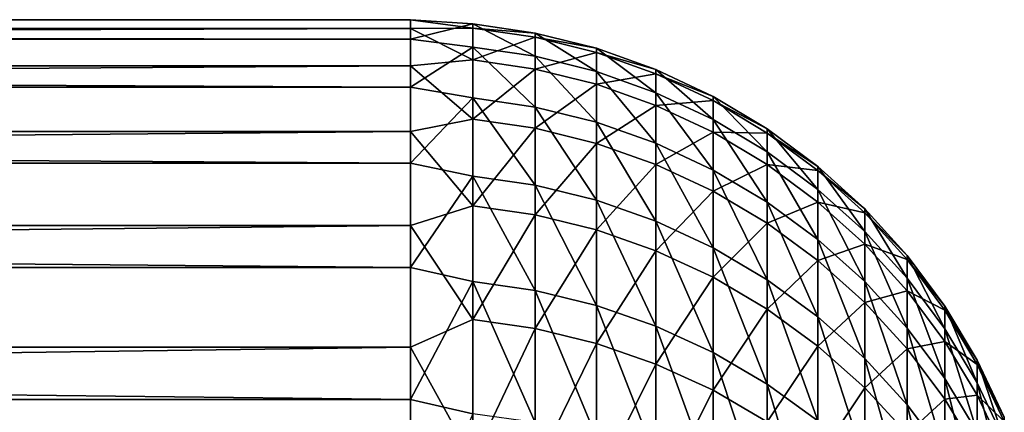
# Model space of a CAD drawing. Header units: metres. Extents: x -2 to 78, y -85 to 85.
# Tile 435 of 500: x 35.988 to 38.286, y 54.632 to 55.549. Entities that reach past the tile are written whole.
import ezdxf

# ---------------------------------------------------------------- set-up
doc = ezdxf.new("R2010")
doc.units = ezdxf.units.M
doc.layers.add('solid_20004802', color=7, linetype='CONTINUOUS')

msp = doc.modelspace()

# ---------------------------------------------------------------- linework, layer by layer
at = {"layer": 'solid_20004802'}
for points in [[(36.900002, 55.548851, -0.251422), (10.5, 55.548843, -0.251263), (10.5, 55.527992, 1.100545)], [(36.900002, 55.548851, -0.251422), (36.900002, 55.503334, -1.602877), (10.5, 55.548843, -0.251263)], [(36.900002, 55.528008, 1.100639), (36.900002, 55.548851, -0.251422), (10.5, 55.527992, 1.100545)], [(36.900002, 55.503334, -1.602877), (10.5, 55.503326, -1.60295), (10.5, 55.548843, -0.251263)], [(37.044975, 55.539146, -0.459342), (36.900002, 55.503334, -1.602877), (36.900002, 55.548851, -0.251422)], [(37.044975, 55.529179, 0.871704), (36.900002, 55.548851, -0.251422), (36.900002, 55.528008, 1.100639)], [(37.044975, 55.529179, 0.871704), (37.044975, 55.539146, -0.459342), (36.900002, 55.548851, -0.251422)], [(36.900002, 55.528008, 1.100639), (10.5, 55.527992, 1.100545), (10.5, 55.440849, 2.449957)], [(36.900002, 55.440842, 2.450048), (36.900002, 55.528008, 1.100639), (10.5, 55.440849, 2.449957)], [(37.044975, 55.539146, -0.459342), (37.044975, 55.484795, -1.789315), (36.900002, 55.503334, -1.602877)], [(37.044975, 55.454918, 2.200713), (37.044975, 55.529179, 0.871704), (36.900002, 55.528008, 1.100639)], [(37.044975, 55.454918, 2.200713), (36.900002, 55.528008, 1.100639), (36.900002, 55.440842, 2.450048)], [(37.190758, 55.463413, -1.787923), (37.044975, 55.484795, -1.789315), (37.044975, 55.539146, -0.459342)], [(37.190758, 55.517723, -0.458985), (37.044975, 55.539146, -0.459342), (37.044975, 55.529179, 0.871704)], [(37.190758, 55.517723, -0.458985), (37.190758, 55.463413, -1.787923), (37.044975, 55.539146, -0.459342)], [(37.190758, 55.507763, 0.871026), (37.044975, 55.529179, 0.871704), (37.044975, 55.454918, 2.200713)], [(37.190758, 55.507763, 0.871026), (37.190758, 55.517723, -0.458985), (37.044975, 55.529179, 0.871704)], [(36.900002, 55.503334, -1.602877), (36.900002, 55.391552, -2.950471), (10.5, 55.503326, -1.60295)], [(36.900002, 55.391552, -2.950471), (10.5, 55.391525, -2.950574), (10.5, 55.503326, -1.60295)], [(37.044975, 55.484795, -1.789315), (36.900002, 55.391552, -2.950471), (36.900002, 55.503334, -1.602877)], [(37.190758, 55.433559, 2.199001), (37.190758, 55.507763, 0.871026), (37.044975, 55.454918, 2.200713)], [(37.333736, 55.42786, -1.785608), (37.190758, 55.463413, -1.787923), (37.190758, 55.517723, -0.458985)], [(37.333736, 55.482101, -0.45839), (37.190758, 55.517723, -0.458985), (37.190758, 55.507763, 0.871026)], [(37.333736, 55.482101, -0.45839), (37.333736, 55.42786, -1.785608), (37.190758, 55.517723, -0.458985)], [(37.333736, 55.472153, 0.869898), (37.190758, 55.507763, 0.871026), (37.190758, 55.433559, 2.199001)], [(37.333736, 55.472153, 0.869898), (37.333736, 55.482101, -0.45839), (37.190758, 55.507763, 0.871026)], [(37.044975, 55.484795, -1.789315), (37.044975, 55.366253, -3.115109), (36.900002, 55.391552, -2.950471)], [(37.190758, 55.344963, -3.112685), (37.044975, 55.366253, -3.115109), (37.044975, 55.484795, -1.789315)], [(37.190758, 55.463413, -1.787923), (37.190758, 55.344963, -3.112685), (37.044975, 55.484795, -1.789315)], [(37.472527, 55.378483, -1.782394), (37.333736, 55.42786, -1.785608), (37.333736, 55.482101, -0.45839)], [(37.472527, 55.432621, -0.457565), (37.333736, 55.482101, -0.45839), (37.333736, 55.472153, 0.869898)], [(37.472527, 55.432621, -0.457565), (37.472527, 55.378483, -1.782394), (37.333736, 55.482101, -0.45839)], [(37.044975, 55.316532, 3.524583), (37.044975, 55.454918, 2.200713), (36.900002, 55.440842, 2.450048)], [(37.190758, 55.433559, 2.199001), (37.044975, 55.454918, 2.200713), (37.044975, 55.316532, 3.524583)], [(37.333736, 55.398045, 2.196155), (37.333736, 55.472153, 0.869898), (37.190758, 55.433559, 2.199001)], [(37.333736, 55.309563, -3.108656), (37.190758, 55.344963, -3.112685), (37.190758, 55.463413, -1.787923)], [(37.333736, 55.42786, -1.785608), (37.333736, 55.309563, -3.108656), (37.190758, 55.463413, -1.787923)], [(37.472527, 55.422695, 0.868332), (37.333736, 55.472153, 0.869898), (37.333736, 55.398045, 2.196155)], [(37.472527, 55.422695, 0.868332), (37.472527, 55.432621, -0.457565), (37.333736, 55.472153, 0.869898)], [(36.900002, 55.440842, 2.450048), (10.5, 55.440849, 2.449957), (10.5, 55.287537, 3.793716)], [(36.900002, 55.287571, 3.793555), (36.900002, 55.440842, 2.450048), (10.5, 55.287537, 3.793716)], [(37.044975, 55.316532, 3.524583), (36.900002, 55.440842, 2.450048), (36.900002, 55.287571, 3.793555)], [(37.190758, 55.29528, 3.521841), (37.190758, 55.433559, 2.199001), (37.044975, 55.316532, 3.524583)], [(37.333736, 55.398045, 2.196155), (37.190758, 55.433559, 2.199001), (37.190758, 55.29528, 3.521841)], [(37.605797, 55.31575, -1.77831), (37.472527, 55.378483, -1.782394), (37.472527, 55.432621, -0.457565)], [(37.605797, 55.36977, -0.456517), (37.472527, 55.432621, -0.457565), (37.472527, 55.422695, 0.868332)], [(37.605797, 55.36977, -0.456517), (37.605797, 55.31575, -1.77831), (37.472527, 55.432621, -0.457565)], [(37.472527, 55.260395, -3.103059), (37.333736, 55.309563, -3.108656), (37.333736, 55.42786, -1.785608)], [(37.472527, 55.378483, -1.782394), (37.472527, 55.260395, -3.103059), (37.333736, 55.42786, -1.785608)], [(37.472527, 55.348717, 2.192201), (37.472527, 55.422695, 0.868332), (37.333736, 55.398045, 2.196155)], [(37.605797, 55.359863, 0.866342), (37.472527, 55.422695, 0.868332), (37.472527, 55.348717, 2.192201)], [(37.605797, 55.359863, 0.866342), (37.605797, 55.36977, -0.456517), (37.472527, 55.422695, 0.868332)], [(36.900002, 55.391552, -2.950471), (36.900002, 55.213787, -4.290957), (10.5, 55.391525, -2.950574)], [(36.900002, 55.213787, -4.290957), (10.5, 55.213799, -4.290805), (10.5, 55.391525, -2.950574)], [(37.044975, 55.366253, -3.115109), (36.900002, 55.213787, -4.290957), (36.900002, 55.391552, -2.950471)], [(37.333736, 55.259945, 3.517282), (37.333736, 55.398045, 2.196155), (37.190758, 55.29528, 3.521841)], [(37.472527, 55.348717, 2.192201), (37.333736, 55.398045, 2.196155), (37.333736, 55.259945, 3.517282)], [(37.044975, 55.366253, -3.115109), (37.044975, 55.183792, -4.433627), (36.900002, 55.213787, -4.290957)], [(37.190758, 55.162643, -4.430178), (37.044975, 55.183792, -4.433627), (37.044975, 55.366253, -3.115109)], [(37.190758, 55.344963, -3.112685), (37.190758, 55.162643, -4.430178), (37.044975, 55.366253, -3.115109)], [(37.605797, 55.197937, -3.095949), (37.472527, 55.260395, -3.103059), (37.472527, 55.378483, -1.782394)], [(37.605797, 55.31575, -1.77831), (37.605797, 55.197937, -3.095949), (37.472527, 55.378483, -1.782394)], [(37.605797, 55.286057, 2.187178), (37.605797, 55.359863, 0.866342), (37.472527, 55.348717, 2.192201)], [(37.732254, 55.240276, -1.773396), (37.605797, 55.31575, -1.77831), (37.605797, 55.36977, -0.456517)], [(37.732254, 55.294144, -0.455255), (37.605797, 55.36977, -0.456517), (37.605797, 55.359863, 0.866342)], [(37.732254, 55.294144, -0.455255), (37.732254, 55.240276, -1.773396), (37.605797, 55.36977, -0.456517)], [(37.732254, 55.284264, 0.863949), (37.605797, 55.359863, 0.866342), (37.605797, 55.286057, 2.187178)], [(37.732254, 55.284264, 0.863949), (37.732254, 55.294144, -0.455255), (37.605797, 55.359863, 0.866342)], [(37.333736, 55.12748, -4.424443), (37.190758, 55.162643, -4.430178), (37.190758, 55.344963, -3.112685)], [(37.333736, 55.309563, -3.108656), (37.333736, 55.12748, -4.424443), (37.190758, 55.344963, -3.112685)], [(37.472527, 55.210869, 3.51095), (37.472527, 55.348717, 2.192201), (37.333736, 55.259945, 3.517282)], [(37.605797, 55.286057, 2.187178), (37.472527, 55.348717, 2.192201), (37.472527, 55.210869, 3.51095)], [(37.044975, 55.114349, 4.840221), (37.044975, 55.316532, 3.524583), (36.900002, 55.287571, 3.793555)], [(37.190758, 55.29528, 3.521841), (37.044975, 55.316532, 3.524583), (37.044975, 55.114349, 4.840221)], [(37.732254, 55.122787, -3.087395), (37.605797, 55.197937, -3.095949), (37.605797, 55.31575, -1.77831)], [(37.732254, 55.240276, -1.773396), (37.732254, 55.122787, -3.087395), (37.605797, 55.31575, -1.77831)], [(37.190758, 55.093254, 4.836456), (37.190758, 55.29528, 3.521841), (37.044975, 55.114349, 4.840221)], [(37.333736, 55.259945, 3.517282), (37.190758, 55.29528, 3.521841), (37.190758, 55.093254, 4.836456)], [(37.472527, 55.078644, -4.416477), (37.333736, 55.12748, -4.424443), (37.333736, 55.309563, -3.108656)], [(37.472527, 55.260395, -3.103059), (37.472527, 55.078644, -4.416477), (37.333736, 55.309563, -3.108656)], [(37.850677, 55.152782, -1.7677), (37.732254, 55.240276, -1.773396), (37.732254, 55.294144, -0.455255)], [(37.850677, 55.206478, -0.453793), (37.732254, 55.294144, -0.455255), (37.732254, 55.284264, 0.863949)], [(37.850677, 55.206478, -0.453793), (37.850677, 55.152782, -1.7677), (37.732254, 55.294144, -0.455255)], [(36.900002, 55.287571, 3.793555), (10.5, 55.287537, 3.793716), (10.5, 55.068558, 5.127841)], [(36.900002, 55.068558, 5.127923), (36.900002, 55.287571, 3.793555), (10.5, 55.068558, 5.127841)], [(37.044975, 55.114349, 4.840221), (36.900002, 55.287571, 3.793555), (36.900002, 55.068558, 5.127923)], [(37.605797, 55.148521, 3.502906), (37.605797, 55.286057, 2.187178), (37.472527, 55.210869, 3.51095)], [(37.732254, 55.210663, 2.181135), (37.605797, 55.286057, 2.187178), (37.605797, 55.148521, 3.502906)], [(37.732254, 55.210663, 2.181135), (37.732254, 55.284264, 0.863949), (37.605797, 55.286057, 2.187178)], [(37.850677, 55.196632, 0.861174), (37.732254, 55.284264, 0.863949), (37.732254, 55.210663, 2.181135)], [(37.850677, 55.196632, 0.861174), (37.850677, 55.206478, -0.453793), (37.732254, 55.284264, 0.863949)], [(37.333736, 55.058182, 4.830195), (37.333736, 55.259945, 3.517282), (37.190758, 55.093254, 4.836456)], [(37.472527, 55.210869, 3.51095), (37.333736, 55.259945, 3.517282), (37.333736, 55.058182, 4.830195)], [(37.605797, 55.016598, -4.406358), (37.472527, 55.078644, -4.416477), (37.472527, 55.260395, -3.103059)], [(37.605797, 55.197937, -3.095949), (37.605797, 55.016598, -4.406358), (37.472527, 55.260395, -3.103059)], [(37.850677, 55.035671, -3.077479), (37.732254, 55.122787, -3.087395), (37.732254, 55.240276, -1.773396)], [(37.850677, 55.152782, -1.7677), (37.850677, 55.035671, -3.077479), (37.732254, 55.240276, -1.773396)], [(36.900002, 54.970459, -5.621106), (10.5, 54.970448, -5.621155), (10.5, 55.213799, -4.290805)], [(36.900002, 55.213787, -4.290957), (36.900002, 54.970459, -5.621106), (10.5, 55.213799, -4.290805)], [(37.044975, 55.183792, -4.433627), (36.900002, 54.970459, -5.621106), (36.900002, 55.213787, -4.290957)], [(37.472527, 55.009468, 4.821499), (37.472527, 55.210869, 3.51095), (37.333736, 55.058182, 4.830195)], [(37.605797, 55.148521, 3.502906), (37.472527, 55.210869, 3.51095), (37.472527, 55.009468, 4.821499)], [(37.732254, 55.073509, 3.493227), (37.732254, 55.210663, 2.181135), (37.605797, 55.148521, 3.502906)], [(37.850677, 55.123264, 2.174129), (37.732254, 55.210663, 2.181135), (37.732254, 55.073509, 3.493227)], [(37.850677, 55.123264, 2.174129), (37.850677, 55.196632, 0.861174), (37.732254, 55.210663, 2.181135)], [(37.95993, 55.054119, -1.761277), (37.850677, 55.152782, -1.7677), (37.850677, 55.206478, -0.453793)], [(37.95993, 55.107616, -0.452144), (37.850677, 55.206478, -0.453793), (37.850677, 55.196632, 0.861174)], [(37.95993, 55.107616, -0.452144), (37.95993, 55.054119, -1.761277), (37.850677, 55.206478, -0.453793)], [(37.044975, 55.183792, -4.433627), (37.044975, 54.937843, -5.74179), (36.900002, 54.970459, -5.621106)], [(37.190758, 54.916889, -5.737323), (37.044975, 54.937843, -5.74179), (37.044975, 55.183792, -4.433627)], [(37.190758, 55.162643, -4.430178), (37.190758, 54.916889, -5.737323), (37.044975, 55.183792, -4.433627)], [(37.732254, 54.941952, -4.394183), (37.605797, 55.016598, -4.406358), (37.605797, 55.197937, -3.095949)], [(37.732254, 55.122787, -3.087395), (37.732254, 54.941952, -4.394183), (37.605797, 55.197937, -3.095949)], [(37.95993, 55.097809, 0.858044), (37.850677, 55.196632, 0.861174), (37.850677, 55.123264, 2.174129)], [(37.95993, 55.097809, 0.858044), (37.95993, 55.107616, -0.452144), (37.850677, 55.196632, 0.861174)], [(37.333736, 54.882042, -5.729896), (37.190758, 54.916889, -5.737323), (37.190758, 55.162643, -4.430178)], [(37.333736, 55.12748, -4.424443), (37.333736, 54.882042, -5.729896), (37.190758, 55.162643, -4.430178)], [(37.95993, 54.937431, -3.066296), (37.850677, 55.035671, -3.077479), (37.850677, 55.152782, -1.7677)], [(37.95993, 55.054119, -1.761277), (37.95993, 54.937431, -3.066296), (37.850677, 55.152782, -1.7677)], [(37.605797, 54.947582, 4.810452), (37.605797, 55.148521, 3.502906), (37.472527, 55.009468, 4.821499)], [(37.732254, 55.073509, 3.493227), (37.605797, 55.148521, 3.502906), (37.605797, 54.947582, 4.810452)], [(37.044975, 54.848839, 6.144555), (37.044975, 55.114349, 4.840221), (36.900002, 55.068558, 5.127923)], [(37.190758, 55.093254, 4.836456), (37.044975, 55.114349, 4.840221), (37.044975, 54.848839, 6.144555)], [(37.472527, 54.833645, -5.719581), (37.333736, 54.882042, -5.729896), (37.333736, 55.12748, -4.424443)], [(37.472527, 55.078644, -4.416477), (37.472527, 54.833645, -5.719581), (37.333736, 55.12748, -4.424443)], [(37.850677, 54.986553, 3.482007), (37.850677, 55.123264, 2.174129), (37.732254, 55.073509, 3.493227)], [(37.850677, 54.855415, -4.380069), (37.732254, 54.941952, -4.394183), (37.732254, 55.122787, -3.087395)], [(37.850677, 55.035671, -3.077479), (37.850677, 54.855415, -4.380069), (37.732254, 55.122787, -3.087395)], [(37.95993, 55.024708, 2.166229), (37.850677, 55.123264, 2.174129), (37.850677, 54.986553, 3.482007)], [(37.95993, 55.024708, 2.166229), (37.95993, 55.097809, 0.858044), (37.850677, 55.123264, 2.174129)], [(38.058956, 54.945232, -1.754188), (37.95993, 55.054119, -1.761277), (37.95993, 55.107616, -0.452144)], [(38.058956, 54.998516, -0.450324), (37.95993, 55.107616, -0.452144), (37.95993, 55.097809, 0.858044)], [(38.058956, 54.998516, -0.450324), (38.058956, 54.945232, -1.754188), (37.95993, 55.107616, -0.452144)], [(37.190758, 54.82795, 6.139775), (37.190758, 55.093254, 4.836456), (37.044975, 54.848839, 6.144555)], [(37.333736, 55.058182, 4.830195), (37.190758, 55.093254, 4.836456), (37.190758, 54.82795, 6.139775)], [(38.058956, 54.988747, 0.854591), (37.95993, 55.097809, 0.858044), (37.95993, 55.024708, 2.166229)], [(38.058956, 54.988747, 0.854591), (38.058956, 54.998516, -0.450324), (37.95993, 55.097809, 0.858044)], [(36.900002, 55.068558, 5.127923), (10.5, 55.068558, 5.127841), (10.5, 54.784363, 6.449832)], [(36.900002, 54.78434, 6.449938), (36.900002, 55.068558, 5.127923), (10.5, 54.784363, 6.449832)], [(37.044975, 54.848839, 6.144555), (36.900002, 55.068558, 5.127923), (36.900002, 54.78434, 6.449938)], [(37.605797, 54.772163, -5.706476), (37.472527, 54.833645, -5.719581), (37.472527, 55.078644, -4.416477)], [(37.605797, 55.016598, -4.406358), (37.605797, 54.772163, -5.706476), (37.472527, 55.078644, -4.416477)], [(37.732254, 54.873123, 4.79716), (37.732254, 55.073509, 3.493227), (37.605797, 54.947582, 4.810452)], [(37.850677, 54.986553, 3.482007), (37.732254, 55.073509, 3.493227), (37.732254, 54.873123, 4.79716)], [(37.333736, 54.793221, 6.131826), (37.333736, 55.058182, 4.830195), (37.190758, 54.82795, 6.139775)], [(37.472527, 55.009468, 4.821499), (37.333736, 55.058182, 4.830195), (37.333736, 54.793221, 6.131826)], [(38.058956, 54.829018, -3.053955), (37.95993, 54.937431, -3.066296), (37.95993, 55.054119, -1.761277)], [(38.058956, 54.945232, -1.754188), (38.058956, 54.829018, -3.053955), (37.95993, 55.054119, -1.761277)], [(37.732254, 54.698189, -5.690708), (37.605797, 54.772163, -5.706476), (37.605797, 55.016598, -4.406358)], [(37.732254, 54.941952, -4.394183), (37.732254, 54.698189, -5.690708), (37.605797, 55.016598, -4.406358)], [(37.95993, 54.757832, -4.364153), (37.850677, 54.855415, -4.380069), (37.850677, 55.035671, -3.077479)], [(37.95993, 54.937431, -3.066296), (37.95993, 54.757832, -4.364153), (37.850677, 55.035671, -3.077479)], [(37.95993, 54.888493, 3.469354), (37.95993, 55.024708, 2.166229), (37.850677, 54.986553, 3.482007)], [(38.058956, 54.915939, 2.157511), (37.95993, 55.024708, 2.166229), (37.95993, 54.888493, 3.469354)], [(38.058956, 54.915939, 2.157511), (38.058956, 54.988747, 0.854591), (37.95993, 55.024708, 2.166229)], [(37.472527, 54.744984, 6.120787), (37.472527, 55.009468, 4.821499), (37.333736, 54.793221, 6.131826)], [(37.605797, 54.947582, 4.810452), (37.472527, 55.009468, 4.821499), (37.472527, 54.744984, 6.120787)], [(38.146793, 54.827179, -1.746503), (38.058956, 54.945232, -1.754188), (38.058956, 54.998516, -0.450324)], [(38.146793, 54.88023, -0.448351), (38.058956, 54.998516, -0.450324), (38.058956, 54.988747, 0.854591)], [(38.146793, 54.88023, -0.448351), (38.146793, 54.827179, -1.746503), (38.058956, 54.998516, -0.450324)], [(36.900002, 54.970459, -5.621106), (36.900002, 54.662159, -6.937712), (10.5, 54.970448, -5.621155)], [(36.900002, 54.662159, -6.937712), (10.5, 54.662113, -6.93782), (10.5, 54.970448, -5.621155)], [(37.044975, 54.937843, -5.74179), (36.900002, 54.662159, -6.937712), (36.900002, 54.970459, -5.621106)], [(37.850677, 54.786812, 4.781752), (37.850677, 54.986553, 3.482007), (37.732254, 54.873123, 4.79716)], [(37.95993, 54.888493, 3.469354), (37.850677, 54.986553, 3.482007), (37.850677, 54.786812, 4.781752)], [(38.146793, 54.870499, 0.850847), (38.058956, 54.988747, 0.854591), (38.058956, 54.915939, 2.157511)], [(38.146793, 54.870499, 0.850847), (38.146793, 54.88023, -0.448351), (38.058956, 54.988747, 0.854591)], [(37.605797, 54.683704, 6.106763), (37.605797, 54.947582, 4.810452), (37.472527, 54.744984, 6.120787)], [(37.732254, 54.873123, 4.79716), (37.605797, 54.947582, 4.810452), (37.605797, 54.683704, 6.106763)], [(37.044975, 54.937843, -5.74179), (37.044975, 54.628983, -7.036544), (36.900002, 54.662159, -6.937712)], [(37.190758, 54.608265, -7.031069), (37.044975, 54.628983, -7.036544), (37.044975, 54.937843, -5.74179)], [(37.190758, 54.916889, -5.737323), (37.190758, 54.608265, -7.031069), (37.044975, 54.937843, -5.74179)], [(37.850677, 54.612438, -5.672431), (37.732254, 54.698189, -5.690708), (37.732254, 54.941952, -4.394183)], [(37.850677, 54.855415, -4.380069), (37.850677, 54.612438, -5.672431), (37.732254, 54.941952, -4.394183)], [(38.058956, 54.650139, -4.346589), (37.95993, 54.757832, -4.364153), (37.95993, 54.937431, -3.066296)], [(38.058956, 54.829018, -3.053955), (38.058956, 54.650139, -4.346589), (37.95993, 54.937431, -3.066296)], [(38.146793, 54.711472, -3.040575), (38.058956, 54.829018, -3.053955), (38.058956, 54.945232, -1.754188)], [(38.146793, 54.827179, -1.746503), (38.146793, 54.711472, -3.040575), (38.058956, 54.945232, -1.754188)], [(37.333736, 54.573818, -7.021967), (37.190758, 54.608265, -7.031069), (37.190758, 54.916889, -5.737323)], [(37.333736, 54.882042, -5.729896), (37.333736, 54.573818, -7.021967), (37.190758, 54.916889, -5.737323)], [(38.058956, 54.780273, 3.455391), (38.058956, 54.915939, 2.157511), (37.95993, 54.888493, 3.469354)], [(38.146793, 54.798016, 2.148058), (38.058956, 54.915939, 2.157511), (38.058956, 54.780273, 3.455391)], [(38.146793, 54.798016, 2.148058), (38.146793, 54.870499, 0.850847), (38.058956, 54.915939, 2.157511)], [(37.472527, 54.525978, -7.009326), (37.333736, 54.573818, -7.021967), (37.333736, 54.882042, -5.729896)], [(37.472527, 54.833645, -5.719581), (37.472527, 54.525978, -7.009326), (37.333736, 54.882042, -5.729896)], [(37.95993, 54.689476, 4.764377), (37.95993, 54.888493, 3.469354), (37.850677, 54.786812, 4.781752)], [(38.058956, 54.780273, 3.455391), (37.95993, 54.888493, 3.469354), (37.95993, 54.689476, 4.764377)], [(38.222603, 54.701092, -1.738294), (38.146793, 54.827179, -1.746503), (38.146793, 54.88023, -0.448351)], [(38.222603, 54.753895, -0.446244), (38.146793, 54.88023, -0.448351), (38.146793, 54.870499, 0.850847)], [(38.222603, 54.753895, -0.446244), (38.222603, 54.701092, -1.738294), (38.146793, 54.88023, -0.448351)], [(37.732254, 54.609974, 6.08989), (37.732254, 54.873123, 4.79716), (37.605797, 54.683704, 6.106763)], [(37.850677, 54.786812, 4.781752), (37.732254, 54.873123, 4.79716), (37.732254, 54.609974, 6.08989)], [(37.95993, 54.515739, -5.651819), (37.850677, 54.612438, -5.672431), (37.850677, 54.855415, -4.380069)], [(37.95993, 54.757832, -4.364153), (37.95993, 54.515739, -5.651819), (37.850677, 54.855415, -4.380069)], [(38.222603, 54.744209, 0.846848), (38.146793, 54.870499, 0.850847), (38.146793, 54.798016, 2.148058)], [(38.222603, 54.744209, 0.846848), (38.222603, 54.753895, -0.446244), (38.146793, 54.870499, 0.850847)], [(37.044975, 54.520618, 7.434537), (37.044975, 54.848839, 6.144555), (36.900002, 54.78434, 6.449938)], [(37.190758, 54.82795, 6.139775), (37.044975, 54.848839, 6.144555), (37.044975, 54.520618, 7.434537)], [(37.605797, 54.465202, -6.993266), (37.472527, 54.525978, -7.009326), (37.472527, 54.833645, -5.719581)], [(37.605797, 54.772163, -5.706476), (37.605797, 54.465202, -6.993266), (37.472527, 54.833645, -5.719581)], [(37.190758, 54.499989, 7.428754), (37.190758, 54.82795, 6.139775), (37.044975, 54.520618, 7.434537)], [(37.333736, 54.793221, 6.131826), (37.190758, 54.82795, 6.139775), (37.190758, 54.499989, 7.428754)], [(38.146793, 54.533375, -4.327545), (38.058956, 54.650139, -4.346589), (38.058956, 54.829018, -3.053955)], [(38.146793, 54.711472, -3.040575), (38.146793, 54.533375, -4.327545), (38.058956, 54.829018, -3.053955)], [(38.222603, 54.585926, -3.026284), (38.146793, 54.711472, -3.040575), (38.146793, 54.827179, -1.746503)], [(38.222603, 54.701092, -1.738294), (38.222603, 54.585926, -3.026284), (38.146793, 54.827179, -1.746503)], [(37.333736, 54.465683, 7.419137), (37.333736, 54.793221, 6.131826), (37.190758, 54.499989, 7.428754)], [(37.472527, 54.744984, 6.120787), (37.333736, 54.793221, 6.131826), (37.333736, 54.465683, 7.419137)], [(37.850677, 54.524506, 6.07033), (37.850677, 54.786812, 4.781752), (37.732254, 54.609974, 6.08989)], [(37.95993, 54.689476, 4.764377), (37.850677, 54.786812, 4.781752), (37.850677, 54.524506, 6.07033)], [(38.146793, 54.662941, 3.440252), (38.146793, 54.798016, 2.148058), (38.058956, 54.780273, 3.455391)], [(38.222603, 54.672066, 2.137962), (38.146793, 54.798016, 2.148058), (38.146793, 54.662941, 3.440252)], [(38.222603, 54.672066, 2.137962), (38.222603, 54.744209, 0.846848), (38.146793, 54.798016, 2.148058)], [(36.900002, 54.78434, 6.449938), (10.5, 54.784363, 6.449832), (10.5, 54.435535, 7.756572)], [(36.900002, 54.435593, 7.756414), (36.900002, 54.78434, 6.449938), (10.5, 54.435535, 7.756572)], [(37.044975, 54.520618, 7.434537), (36.900002, 54.78434, 6.449938), (36.900002, 54.435593, 7.756414)], [(37.732254, 54.392075, -6.973943), (37.605797, 54.465202, -6.993266), (37.605797, 54.772163, -5.706476)], [(37.732254, 54.698189, -5.690708), (37.732254, 54.392075, -6.973943), (37.605797, 54.772163, -5.706476)], [(38.058956, 54.582058, 4.745202), (38.058956, 54.780273, 3.455391), (37.95993, 54.689476, 4.764377)], [(38.146793, 54.662941, 3.440252), (38.058956, 54.780273, 3.455391), (38.058956, 54.582058, 4.745202)], [(37.472527, 54.418034, 7.40578), (37.472527, 54.744984, 6.120787), (37.333736, 54.465683, 7.419137)], [(37.605797, 54.683704, 6.106763), (37.472527, 54.744984, 6.120787), (37.472527, 54.418034, 7.40578)], [(38.058956, 54.409019, -5.629072), (37.95993, 54.515739, -5.651819), (37.95993, 54.757832, -4.364153)], [(38.058956, 54.650139, -4.346589), (38.058956, 54.409019, -5.629072), (37.95993, 54.757832, -4.364153)], [(38.285648, 54.568192, -1.729642), (38.222603, 54.701092, -1.738294), (38.222603, 54.753895, -0.446244)], [(38.285648, 54.620731, -0.444023), (38.222603, 54.753895, -0.446244), (38.222603, 54.744209, 0.846848)], [(38.285648, 54.620731, -0.444023), (38.285648, 54.568192, -1.729642), (38.222603, 54.753895, -0.446244)], [(38.285648, 54.611095, 0.842633), (38.222603, 54.744209, 0.846848), (38.222603, 54.672066, 2.137962)], [(38.285648, 54.611095, 0.842633), (38.285648, 54.620731, -0.444023), (38.222603, 54.744209, 0.846848)], [(37.850677, 54.307308, -6.951543), (37.732254, 54.392075, -6.973943), (37.732254, 54.698189, -5.690708)], [(37.850677, 54.612438, -5.672431), (37.850677, 54.307308, -6.951543), (37.732254, 54.698189, -5.690708)], [(38.222603, 54.408672, -4.307206), (38.146793, 54.533375, -4.327545), (38.146793, 54.711472, -3.040575)], [(38.222603, 54.585926, -3.026284), (38.222603, 54.408672, -4.307206), (38.146793, 54.711472, -3.040575)], [(38.285648, 54.453602, -3.011221), (38.222603, 54.585926, -3.026284), (38.222603, 54.701092, -1.738294)], [(38.285648, 54.568192, -1.729642), (38.285648, 54.453602, -3.011221), (38.222603, 54.701092, -1.738294)], [(37.605797, 54.357506, 7.388812), (37.605797, 54.683704, 6.106763), (37.472527, 54.418034, 7.40578)], [(37.732254, 54.609974, 6.08989), (37.605797, 54.683704, 6.106763), (37.605797, 54.357506, 7.388812)], [(37.95993, 54.428123, 6.048272), (37.95993, 54.689476, 4.764377), (37.850677, 54.524506, 6.07033)], [(38.058956, 54.582058, 4.745202), (37.95993, 54.689476, 4.764377), (37.95993, 54.428123, 6.048272)], [(38.222603, 54.537624, 3.424083), (38.222603, 54.672066, 2.137962), (38.146793, 54.662941, 3.440252)], [(38.285648, 54.53931, 2.127321), (38.222603, 54.672066, 2.137962), (38.222603, 54.537624, 3.424083)], [(38.285648, 54.53931, 2.127321), (38.285648, 54.611095, 0.842633), (38.222603, 54.672066, 2.137962)], [(36.900002, 54.662159, -6.937712), (36.900002, 54.289623, -8.237605), (10.5, 54.662113, -6.93782)], [(36.900002, 54.289623, -8.237605), (10.5, 54.289654, -8.237464), (10.5, 54.662113, -6.93782)], [(37.044975, 54.628983, -7.036544), (36.900002, 54.289623, -8.237605), (36.900002, 54.662159, -6.937712)], [(38.146793, 54.465595, 4.724411), (38.146793, 54.662941, 3.440252), (38.058956, 54.582058, 4.745202)], [(38.146793, 54.293312, -5.604409), (38.058956, 54.409019, -5.629072), (38.058956, 54.650139, -4.346589)], [(38.146793, 54.533375, -4.327545), (38.146793, 54.293312, -5.604409), (38.058956, 54.650139, -4.346589)], [(38.222603, 54.537624, 3.424083), (38.146793, 54.662941, 3.440252), (38.146793, 54.465595, 4.724411)]]:
    msp.add_3dface(points, dxfattribs=at)

doc.saveas('drawing.dxf')
